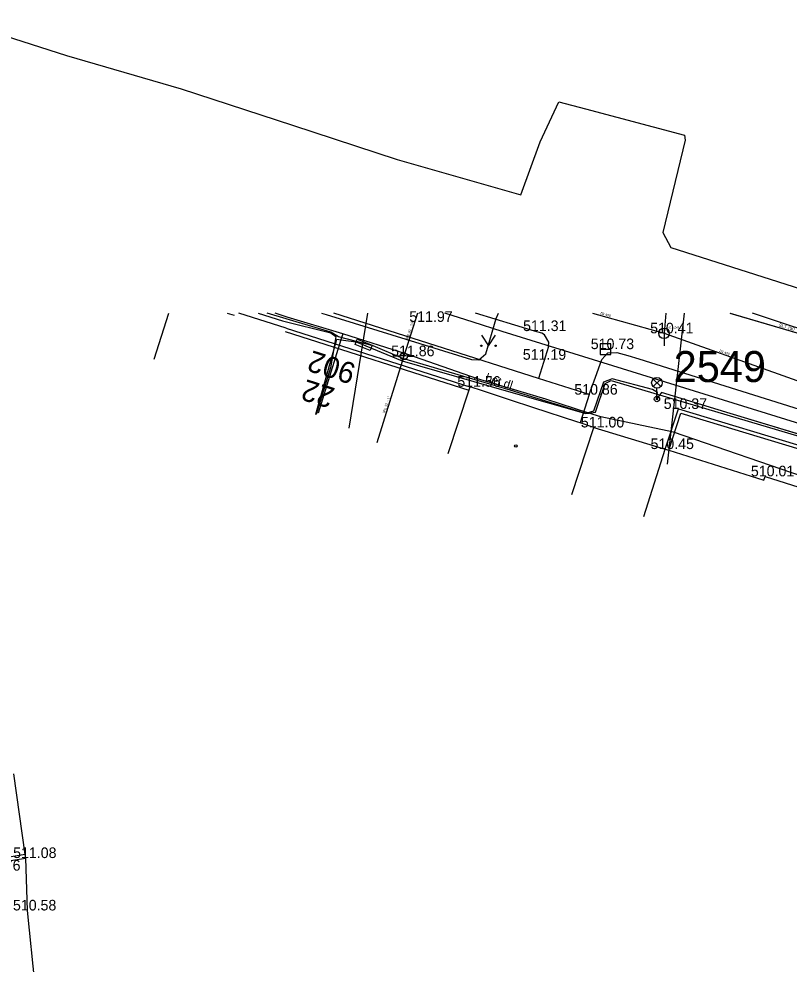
# Model space of a CAD drawing. Extents: x -669642 to -669119, y -1131006 to -1130466.
# Drawn here: x -669378.4 to -669323.9, y -1130543.3 to -1130476.4 of the extents above; entities that cross this region are included whole.
import ezdxf

# ---------------------------------------------------------------- set-up
doc = ezdxf.new("R2010")
doc.units = 0
for name, color, linetype in [('G_Bod_tecka', 7, 'Continuous'), ('G_Bod_vyska', 7, 'Continuous'), ('G_Budovy-znacky', 7, 'Continuous'), ('G_Budovy_Objekty', 7, 'Continuous'), ('G_Budovy_vstupy', 7, 'Continuous'), ('G_Cisla_orientacni', 7, 'Continuous'), ('G_Cisla_popisna', 7, 'Continuous'), ('G_Objekty_technicke', 7, 'Continuous'), ('G_Plochy_zpevnene', 7, 'Continuous'), ('G_Ploty', 7, 'Continuous'), ('G_Ploty_vstupy', 7, 'Continuous'), ('G_Popisy_povrchu', 7, 'Continuous'), ('G_Site-kanalizace', 7, 'Continuous'), ('G_Site-vodovod', 7, 'Continuous'), ('G_Z_CHRANICKA-TEPLOVOD_kotovane', 7, 'Continuous'), ('G_Z_ELsilove_podz_kotovane', 7, 'Continuous'), ('G_Z_ELsilove_zrusene', 7, 'Continuous'), ('G_Z_KANAL_podz_kotovane', 7, 'Continuous'), ('G_Z_KANAL_podz_priblizne', 7, 'Continuous'), ('G_Z_PLYNY_podz_geodeticky', 7, 'Continuous'), ('G_Z_PLYNY_podz_priblizne', 7, 'Continuous'), ('G_Z_SPOJE_nadz_kotovane', 7, 'Continuous'), ('G_Z_SPOJE_podz_kotovane', 7, 'Continuous'), ('G_Z_VODA_podz_kotovane', 7, 'Continuous'), ('G_Zelen-Znacky', 7, 'Continuous'), ('Vrstva 1', 7, 'Continuous'), ('Vrstva 13', 7, 'Continuous'), ('Vrstva 17', 7, 'Continuous'), ('Vrstva 2', 7, 'Continuous'), ('Vrstva 25', 7, 'Continuous'), ('Vrstva 3', 7, 'Continuous'), ('Vrstva 4', 7, 'Continuous'), ('Vrstva 6', 7, 'Continuous'), ('Vrstva 8', 7, 'Continuous')]:
    doc.layers.add(name, color=color, linetype=linetype)

msp = doc.modelspace()

# ---------------------------------------------------------------- linework, layer by layer
at = {"layer": 'G_Bod_tecka'}
for p, q in [((-669349.92, -1130497.83), (-669349.92, -1130497.83)), ((-669341.93, -1130498.48), (-669341.93, -1130498.48)), ((-669332.78, -1130498.64), (-669332.78, -1130498.64)), ((-669351.19, -1130500.26), (-669351.19, -1130500.26)), ((-669336.92, -1130499.76), (-669336.92, -1130499.76)), ((-669342.03, -1130500.51), (-669342.03, -1130500.51)), ((-669346.51, -1130502.42), (-669346.51, -1130502.42)), ((-669338.07, -1130502.98), (-669338.07, -1130502.98)), ((-669331.76, -1130503.99), (-669331.76, -1130503.99)), ((-669337.74, -1130505.3), (-669337.74, -1130505.3)), ((-669332.69, -1130506.83), (-669332.69, -1130506.83)), ((-669325.63, -1130508.76), (-669325.63, -1130508.76)), ((-669377.92, -1130535.77), (-669377.92, -1130535.77)), ((-669377.8, -1130539.48), (-669377.8, -1130539.48))]:
    msp.add_line(p, q, dxfattribs=at)
at = {"layer": 'G_Budovy-znacky'}
msp.add_circle((-669343.26, -1130506.61), 0.0875, dxfattribs=at)
at = {"layer": 'G_Budovy_Objekty'}
for p, q in [((-669346.59, -1130502.66), (-669348.07, -1130507.17)), ((-669346.51, -1130502.42), (-669346.59, -1130502.66)), ((-669345.91, -1130502.62), (-669346.51, -1130502.42)), ((-669342.06, -1130503.88), (-669343.63, -1130503.37)), ((-669338.71, -1130504.98), (-669338.88, -1130504.93)), ((-669337.74, -1130505.3), (-669338.71, -1130504.98)), ((-669339.3, -1130510.05), (-669337.74, -1130505.3)), ((-669334.2, -1130511.6), (-669332.69, -1130506.83)), ((-669332.69, -1130506.83), (-669332.45, -1130506.9)), ((-669332.45, -1130506.9), (-669325.72, -1130509.03)), ((-669325.72, -1130509.03), (-669325.63, -1130508.76)), ((-669325.63, -1130508.76), (-669322.79, -1130509.66))]:
    msp.add_line(p, q, dxfattribs=at)
at = {"layer": 'G_Budovy_vstupy'}
for p, q in [((-669343.63, -1130503.37), (-669345.91, -1130502.62)), ((-669338.88, -1130504.93), (-669342.06, -1130503.88))]:
    msp.add_line(p, q, dxfattribs=at)
at = {"layer": 'G_Objekty_technicke'}
for points in [[(-669333.545, -1130501.875), (-669333.015, -1130502.405)], [(-669333.545, -1130502.405), (-669333.015, -1130501.875)], [(-669333.28, -1130503.29), (-669333.28, -1130502.515)]]:
    msp.add_lwpolyline(points, dxfattribs=at)
for centre, radius in [((-669333.28, -1130502.14), 0.375), ((-669333.28, -1130503.29), 0.19), ((-669333.28, -1130503.29), 0.05)]:
    msp.add_circle(centre, radius, dxfattribs=at)
at = {"layer": 'G_Plochy_zpevnene'}
for p, q in [((-669334.55, -1130500.44), (-669299.52, -1130511.5)), ((-669338.07, -1130502.98), (-669341.66, -1130501.83))]:
    msp.add_line(p, q, dxfattribs=at)
for points in [[(-669341.66, -1130501.83), (-669356.147, -1130497.207)], [(-669341.93, -1130498.48), (-669346.106, -1130497.207)], [(-669340.94, -1130499.57), (-669340.92, -1130499.26), (-669341.23, -1130498.74), (-669341.43, -1130498.63), (-669341.93, -1130498.48)], [(-669340.94, -1130499.57), (-669341.66, -1130501.83)], [(-669338.07, -1130502.98), (-669337.62, -1130501.74), (-669337.17, -1130500.5), (-669336.75, -1130500.02), (-669336.12, -1130500), (-669335.33, -1130500.22), (-669334.55, -1130500.44)], [(-669338.07, -1130502.98), (-669338.71, -1130504.98)]]:
    msp.add_lwpolyline(points, dxfattribs=at)
at = {"layer": 'G_Ploty'}
for p, q in [((-669368.85, -1130500.47), (-669367.797, -1130497.207)), ((-669363.681, -1130497.207), (-669363.19, -1130497.36)), ((-669359.5, -1130498.28), (-669346.51, -1130502.42)), ((-669359.58, -1130498.51), (-669346.59, -1130502.66)), ((-669332.69, -1130506.83), (-669331.76, -1130503.99)), ((-669332.45, -1130506.9), (-669331.6, -1130504.3)), ((-669331.76, -1130503.99), (-669321.7, -1130507.02)), ((-669331.6, -1130504.3), (-669322.01, -1130507.19)), ((-669337.74, -1130505.3), (-669332.69, -1130506.83)), ((-669377.96, -1130535.53), (-669378.78, -1130529.81)), ((-669377.96, -1130535.53), (-669383.5, -1130536.4)), ((-669377.92, -1130535.77), (-669377.96, -1130535.53)), ((-669383.49, -1130536.65), (-669377.92, -1130535.77)), ((-669377.8, -1130539.48), (-669377.92, -1130535.77)), ((-669376.92, -1130548.03), (-669377.8, -1130539.48))]:
    msp.add_line(p, q, dxfattribs=at)
at = {"layer": 'G_Ploty_vstupy'}
msp.add_line((-669359.5, -1130498.28), (-669362.849, -1130497.207), dxfattribs=at)
at = {"layer": 'G_Site-kanalizace'}
for points in [[(-669332.78, -1130498.265), (-669332.78, -1130499.515)], [(-669337.295, -1130499.76), (-669336.545, -1130499.76)]]:
    msp.add_lwpolyline(points, dxfattribs=at)
msp.add_lwpolyline([(-669337.295, -1130500.134), (-669336.545, -1130500.134), (-669336.545, -1130499.384), (-669337.295, -1130499.384)], close=True, dxfattribs=at)
msp.add_circle((-669332.78, -1130498.64), 0.375, dxfattribs=at)
at = {"layer": 'G_Site-vodovod'}
for points in [[(-669351.44, -1130500.26), (-669351.94, -1130500.26)], [(-669350.94, -1130500.26), (-669350.44, -1130500.26)]]:
    msp.add_lwpolyline(points, dxfattribs=at)
msp.add_circle((-669351.19, -1130500.26), 0.25, dxfattribs=at)
at = {"layer": 'G_Z_CHRANICKA-TEPLOVOD_kotovane'}
msp.add_lwpolyline([(-669354.632, -1130499.437), (-669354.488, -1130499.063), (-669353.428, -1130499.473), (-669353.572, -1130499.847)], close=True, dxfattribs=at)
at = {"layer": 'G_Z_ELsilove_podz_kotovane'}
for points in [[(-669361.481, -1130497.207), (-669359.76, -1130497.759), (-669356.34, -1130498.599), (-669356, -1130498.869), (-669356.186, -1130500.007)], [(-669300.04, -1130513.88), (-669299.83, -1130512.82), (-669318.18, -1130507.09), (-669320.39, -1130506.64), (-669328.1, -1130504.32), (-669332.96, -1130502.82), (-669333.3, -1130503.29), (-669333.23, -1130502.82), (-669333.59, -1130502.62), (-669336.45, -1130501.85), (-669337.07, -1130502.1), (-669337.76, -1130504.15), (-669338.32, -1130504.31), (-669343.67, -1130502.67), (-669351.25, -1130500.41), (-669353.35, -1130499.52), (-669355.81, -1130498.88), (-669356.34, -1130498.56), (-669360.857, -1130497.207)], [(-669357.006, -1130497.207), (-669356.67, -1130497.315), (-669346.403, -1130500.498), (-669345.871, -1130500.513), (-669345.377, -1130500.093), (-669344.653, -1130497.593), (-669344.495, -1130497.207)], [(-669356.186, -1130500.007), (-669355.92, -1130499.059), (-669355.633, -1130499.099), (-669354.56, -1130499.249), (-669351.3, -1130500.579), (-669343.79, -1130502.759), (-669338.32, -1130504.309), (-669338.109, -1130504.279), (-669337.62, -1130504.209), (-669336.95, -1130502.199), (-669336.51, -1130501.979), (-669321.66, -1130506.389)], [(-669356.186, -1130500.007), (-669356.361, -1130501.079), (-669357.387, -1130504.385), (-669357.41, -1130504.37), (-669356.186, -1130500.007)]]:
    msp.add_lwpolyline(points, dxfattribs=at)
at = {"layer": 'G_Z_ELsilove_zrusene'}
for points in [[(-669355.499, -1130498.668), (-669359.43, -1130497.492), (-669360.292, -1130497.207)], [(-669355.499, -1130498.668), (-669359.43, -1130497.492), (-669360.292, -1130497.207)], [(-669355.499, -1130498.668), (-669355.633, -1130499.099), (-669357.247, -1130504.293)], [(-669355.499, -1130498.668), (-669355.633, -1130499.099), (-669357.247, -1130504.293)], [(-669320.131, -1130510.495), (-669320.1, -1130510.507), (-669320.1, -1130510.505), (-669320.089, -1130510.152), (-669320.086, -1130510.039), (-669320.11, -1130510.012), (-669320.309, -1130509.786), (-669322.221, -1130509.02), (-669332.098, -1130505.634), (-669337.242, -1130504.556), (-669338.109, -1130504.279), (-669341.142, -1130503.309), (-669345.964, -1130501.864), (-669350.913, -1130500.137), (-669355.499, -1130498.668)], [(-669320.131, -1130510.495), (-669320.1, -1130510.507), (-669320.1, -1130510.505), (-669320.089, -1130510.152), (-669320.086, -1130510.039), (-669320.11, -1130510.012), (-669320.309, -1130509.786), (-669322.221, -1130509.02), (-669332.098, -1130505.634), (-669337.242, -1130504.556), (-669338.109, -1130504.279), (-669341.142, -1130503.309), (-669345.964, -1130501.864), (-669350.913, -1130500.137), (-669355.499, -1130498.668)]]:
    msp.add_lwpolyline(points, dxfattribs=at)
at = {"layer": 'G_Z_KANAL_podz_kotovane'}
for p, q in [((-669337.845, -1130497.207), (-669332.78, -1130498.64)), ((-669332.78, -1130498.64), (-669288.53, -1130514.34))]:
    msp.add_line(p, q, dxfattribs=at)
at = {"layer": 'G_Z_KANAL_podz_priblizne'}
msp.add_lwpolyline([(-669332.642, -1130497.207), (-669332.78, -1130498.64)], dxfattribs=at)
at = {"layer": 'G_Z_PLYNY_podz_geodeticky'}
for points in [[(-669355.04, -1130505.36), (-669353.727, -1130497.207)], [(-669190.087, -1130543.002), (-669190.98, -1130543.17), (-669191.73, -1130543.13), (-669213.17, -1130542.22), (-669213.46, -1130542.1), (-669233.51, -1130533.49), (-669245.5, -1130528.03), (-669252, -1130525.45), (-669262.68, -1130520.88), (-669268.9, -1130518.28), (-669269.62, -1130517.99), (-669275.05, -1130515.8), (-669276.18, -1130515.29), (-669292.29, -1130508.65), (-669314.07, -1130501.37), (-669320.48, -1130499.22), (-669326.514, -1130497.207)]]:
    msp.add_lwpolyline(points, dxfattribs=at)
at = {"layer": 'G_Z_PLYNY_podz_priblizne'}
msp.add_lwpolyline([(-669190.087, -1130545.864), (-669191.73, -1130546.09), (-669198.49, -1130546.9), (-669205.1, -1130546.71), (-669219.22, -1130545.27), (-669219.95, -1130545.1), (-669222.09, -1130544.56), (-669226.41, -1130543.53), (-669247.01, -1130534.65), (-669266.85, -1130526.27), (-669274.62, -1130522.94), (-669286.49, -1130517.85), (-669300.05, -1130512.24), (-669313.74, -1130507.98), (-669319.28, -1130506.26), (-669322.11, -1130505.37), (-669344.23, -1130498.5), (-669346.28, -1130497.85), (-669348.275, -1130497.207)], dxfattribs=at)
at = {"layer": 'G_Z_SPOJE_nadz_kotovane'}
msp.add_lwpolyline([(-669331.358, -1130497.207), (-669332.55, -1130507.91)], dxfattribs=at)
at = {"layer": 'G_Z_SPOJE_podz_kotovane'}
msp.add_lwpolyline([(-669383.17, -1130476.39), (-669375.04, -1130478.97), (-669366.94, -1130481.33), (-669359.05, -1130483.92), (-669351.66, -1130486.33), (-669342.92, -1130488.84), (-669341.55, -1130485.1), (-669340.22, -1130482.26), (-669338.34, -1130482.75), (-669331.32, -1130484.61), (-669331.28, -1130484.97), (-669332.86, -1130491.5), (-669332.29, -1130492.57), (-669306.85, -1130500.67), (-669294.58, -1130504.83), (-669279.44, -1130510.73), (-669263.17, -1130517.91), (-669245.38, -1130525.46), (-669228.34, -1130532.89), (-669215.04, -1130538.76)], dxfattribs=at)
at = {"layer": 'G_Z_VODA_podz_kotovane'}
for p, q in [((-669350.215, -1130497.207), (-669351.19, -1130500.26)), ((-669351.19, -1130500.26), (-669353.1, -1130506.38))]:
    msp.add_line(p, q, dxfattribs=at)
msp.add_lwpolyline([(-669328.109, -1130497.207), (-669318.48, -1130500.04), (-669314.79, -1130501.37), (-669312.13, -1130502.32), (-669298.73, -1130506.42), (-669296.47, -1130507.35), (-669282.85, -1130512.88), (-669278.13, -1130514.93), (-669275.9, -1130515.81), (-669274.95, -1130516.19), (-669270.88, -1130518.34), (-669264.44, -1130520.83), (-669251.81, -1130526.24), (-669246.14, -1130528.66), (-669234.72, -1130533.38), (-669233.37, -1130533.96), (-669226.92, -1130536.76), (-669226.61, -1130536.89), (-669213.8, -1130543.25), (-669191.01, -1130543.19), (-669190.087, -1130543.046)], dxfattribs=at)
at = {"layer": 'G_Zelen-Znacky'}
for points in [[(-669345.7, -1130498.77), (-669345.2, -1130499.52)], [(-669345.2, -1130499.52), (-669344.7, -1130498.77)]]:
    msp.add_lwpolyline(points, dxfattribs=at)
for centre in [(-669345.7, -1130499.52), (-669344.7, -1130499.52)]:
    msp.add_circle(centre, 0.05, dxfattribs=at)
at = {"layer": 'Vrstva 1'}
msp.add_line((-669333.3, -1130503.29), (-669333.3, -1130503.29), dxfattribs=at)
at = {"layer": 'Vrstva 13'}
for p, q in [((-669337.845, -1130497.207), (-669332.78, -1130498.64)), ((-669332.78, -1130498.64), (-669288.53, -1130514.34))]:
    msp.add_line(p, q, dxfattribs=at)
at = {"layer": 'Vrstva 17'}
for p, q in [((-669356.34, -1130498.56), (-669360.857, -1130497.207)), ((-669355.81, -1130498.88), (-669356.34, -1130498.56)), ((-669353.35, -1130499.52), (-669355.81, -1130498.88)), ((-669351.25, -1130500.41), (-669353.35, -1130499.52)), ((-669343.67, -1130502.67), (-669351.25, -1130500.41)), ((-669337.07, -1130502.1), (-669337.76, -1130504.15)), ((-669336.45, -1130501.85), (-669337.07, -1130502.1)), ((-669333.59, -1130502.62), (-669336.45, -1130501.85)), ((-669338.32, -1130504.31), (-669343.67, -1130502.67)), ((-669333.23, -1130502.82), (-669333.59, -1130502.62)), ((-669332.96, -1130502.82), (-669333.3, -1130503.29)), ((-669333.3, -1130503.29), (-669333.23, -1130502.82)), ((-669328.1, -1130504.32), (-669332.96, -1130502.82)), ((-669337.76, -1130504.15), (-669338.32, -1130504.31)), ((-669320.39, -1130506.64), (-669328.1, -1130504.32))]:
    msp.add_line(p, q, dxfattribs=at)
msp.add_lwpolyline([(-669332.642, -1130497.207), (-669332.78, -1130498.64)], dxfattribs=at)
at = {"layer": 'Vrstva 25'}
for p, q in [((-669350.216, -1130497.207), (-669351.19, -1130500.26)), ((-669351.19, -1130500.26), (-669353.095, -1130506.38))]:
    msp.add_line(p, q, dxfattribs=at)
msp.add_lwpolyline([(-669328.123, -1130497.207), (-669318.48, -1130500.043), (-669314.786, -1130501.374), (-669312.126, -1130502.324), (-669298.732, -1130506.424), (-669296.47, -1130507.35), (-669282.847, -1130512.881), (-669278.127, -1130514.927), (-669275.896, -1130515.81), (-669274.947, -1130516.186), (-669270.883, -1130518.342), (-669264.443, -1130520.831), (-669251.807, -1130526.237), (-669246.135, -1130528.663), (-669234.718, -1130533.376), (-669233.369, -1130533.96), (-669226.916, -1130536.757), (-669226.61, -1130536.89), (-669213.804, -1130543.247), (-669191.015, -1130543.195), (-669190.087, -1130543.05)], dxfattribs=at)
at = {"layer": 'Vrstva 6'}
msp.add_line((-669351.19, -1130500.26), (-669351.19, -1130500.26), dxfattribs=at)
at = {"layer": 'Vrstva 8'}
msp.add_line((-669332.78, -1130498.64), (-669332.78, -1130498.64), dxfattribs=at)

# ---------------------------------------------------------------- texts
at = {"layer": 'G_Bod_vyska'}
for s, p in [('511.97', (-669350.8, -1130497.83)), ('511.31', (-669342.749, -1130498.48)), ('510.41', (-669333.762, -1130498.64)), ('511.86', (-669352.082, -1130500.26)), ('510.73', (-669337.961, -1130499.76)), ('511.19', (-669342.768, -1130500.51)), ('511.56', (-669347.402, -1130502.42)), ('510.86', (-669339.125, -1130502.98)), ('510.37', (-669332.801, -1130503.99)), ('511.00', (-669338.661, -1130505.3)), ('510.45', (-669333.731, -1130506.83)), ('510.01', (-669326.634, -1130508.76)), ('511.08', (-669378.822, -1130535.77)), ('510.76', (-669381.368, -1130536.66)), ('510.58', (-669378.834, -1130539.48))]:
    msp.add_text(s, height=0.75, dxfattribs=at).set_placement(p)
at = {"layer": 'G_Cisla_orientacni'}
msp.add_text('22', height=1.5, rotation=162.3029, dxfattribs=at).set_placement((-669355.977, -1130502.549))
at = {"layer": 'G_Cisla_popisna'}
msp.add_text('902', height=1.5, rotation=162.32448, dxfattribs=at).set_placement((-669354.478, -1130500.845))
at = {"layer": 'G_Popisy_povrchu'}
msp.add_text('bet.dl.', height=0.6, rotation=342.30255, dxfattribs=at).set_placement((-669345.463, -1130502.028))
at = {"layer": 'Vrstva 2'}
msp.add_text('510.4 (508.15)', height=0.13163, dxfattribs=at).set_placement((-669332.575, -1130498.287))
at = {"layer": 'Vrstva 3'}
for rotation, p in [(344.18276, (-669337.321, -1130497.282)), (340.44175, (-669328.896, -1130499.944))]:
    msp.add_text('ZB 400', height=0.1755, rotation=rotation, dxfattribs=at).set_placement(p)
at = {"layer": 'Vrstva 4'}
for s, height, rotation, p in [('lPE 40  - 5/4"', 0.17551, 72.21213, (-669350.88, -1130499.078)), ('ŠLT 150', 0.2194, 343.63312, (-669324.675, -1130498.148)), ('lPE 32  - 1"', 0.17551, 72.66912, (-669352.509, -1130504.287))]:
    msp.add_text(s, height=height, rotation=rotation, dxfattribs=at).set_placement(p)
msp.add_text('2549', height=2.1939, dxfattribs=at).set_placement((-669332.096, -1130502.088))

doc.saveas('drawing.dxf')
